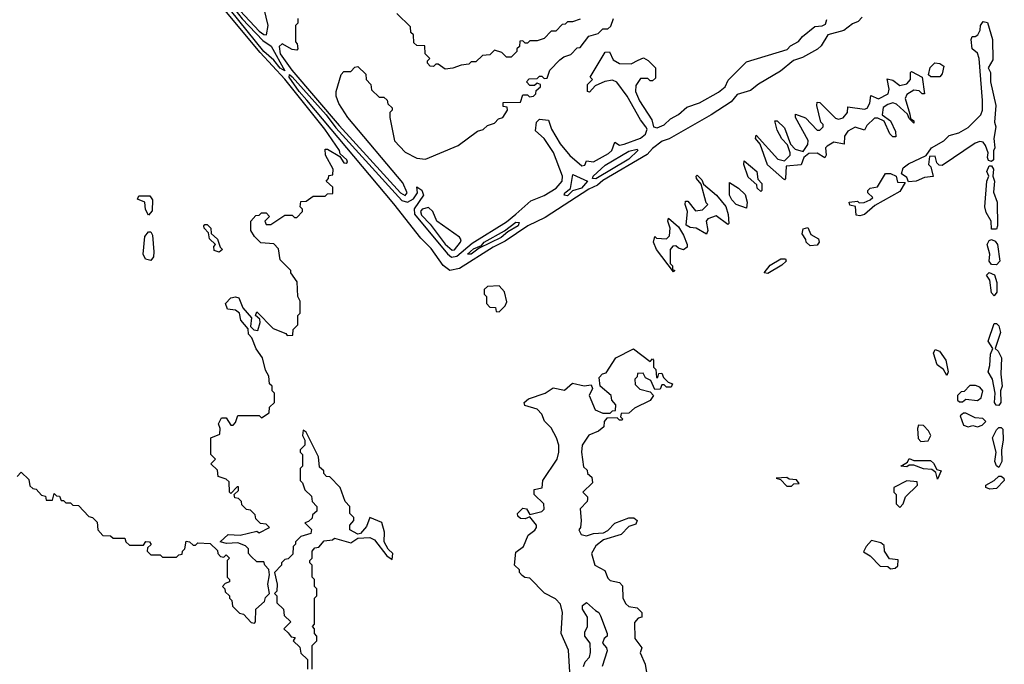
# Model space of a CAD drawing. Extents: x 2737310 to 2869991, y 870230 to 1012730.
# Tile 462 of 479: x 2830379 to 2834559, y 920455 to 923189. Entities that reach past the tile are written whole.
import ezdxf

# ---------------------------------------------------------------- set-up
doc = ezdxf.new("R2010")
doc.units = 0

msp = doc.modelspace()

# ---------------------------------------------------------------- linework, layer by layer
at = {"layer": '0CON02XD'}
for points in [[(2831505, 922972.5), (2831485, 922984.3), (2831458.2, 923018.2), (2831415.5, 923055), (2831238.2, 923275), (2831223.8, 923325), (2831215.8, 923435), (2831225, 923552.5), (2831236.2, 923533.8), (2831231.2, 923465), (2831235.3, 923435), (2831227.5, 923365), (2831241.8, 923321.8), (2831292.9, 923232.9), (2831322.9, 923192.9), (2831411.5, 923101.5), (2831447, 923077), (2831505, 922972.5)], [(2831315, 923226.7), (2831395, 923140.6), (2831415, 923126.2), (2831426.7, 923125), (2831434, 923165), (2831410, 923265)], [(2831375, 920630), (2831380, 920635), (2831381.7, 920688.3), (2831418.3, 920721.7), (2831421.7, 920738.3), (2831440, 920755), (2831432.5, 920795), (2831440, 920835), (2831437, 920857), (2831420, 920875), (2831415, 920890), (2831385, 920890), (2831361.7, 920911.7), (2831350, 920925), (2831350, 920945), (2831337, 920957), (2831305, 920970), (2831257, 920967), (2831230, 920975), (2831264, 921006), (2831315, 921002.5), (2831385, 921020), (2831395, 921012.5), (2831440, 921035), (2831425, 921050), (2831401.7, 921051.7), (2831381.7, 921071.7), (2831378.3, 921088.3), (2831358.3, 921108.3), (2831341.7, 921111.7), (2831321.7, 921131.7), (2831320, 921145), (2831308.3, 921158.3), (2831291.7, 921161.7), (2831290, 921175), (2831308.3, 921191.7), (2831308.3, 921208.3), (2831301.7, 921208.3), (2831275, 921180), (2831270, 921185), (2831268.3, 921228.3), (2831255, 921240), (2831221.7, 921251.7), (2831218.3, 921278.3), (2831190, 921305), (2831210, 921325), (2831190, 921345), (2831190, 921415), (2831228.3, 921431.7), (2831230, 921455), (2831222.5, 921475), (2831235, 921500), (2831255, 921500), (2831275, 921470), (2831285, 921470), (2831295, 921480), (2831305, 921510), (2831395, 921510), (2831405, 921500), (2831438.3, 921521.7), (2831440, 921545), (2831460, 921565), (2831460, 921605), (2831450, 921615), (2831450, 921635), (2831440, 921645), (2831437, 921677), (2831423, 921703), (2831410, 921755), (2831383, 921793), (2831365, 921840), (2831350, 921855), (2831348.3, 921878.3), (2831317.5, 921915), (2831312.5, 921945), (2831295, 921956.7), (2831261.7, 921961.7), (2831252.5, 921985), (2831275, 922010), (2831295, 922013.3), (2831308.8, 922008.8), (2831326.4, 921966.4), (2831362.5, 921925), (2831358.3, 921888.3), (2831373, 921873), (2831389.3, 921870.7), (2831400, 921905), (2831398.3, 921918.3), (2831380, 921935), (2831385, 921950), (2831455, 921880), (2831508.3, 921858.3), (2831515, 921850), (2831538.3, 921851.7), (2831540, 921875), (2831560, 921895), (2831560, 921935), (2831570, 921945), (2831570, 921995), (2831560, 922015), (2831557, 922077), (2831530, 922115), (2831530, 922125), (2831485, 922170), (2831477, 922217), (2831458.3, 922238.3), (2831403, 922243), (2831375, 922270), (2831360, 922295), (2831360, 922335), (2831381.7, 922358.3), (2831395, 922360), (2831405, 922370), (2831425, 922370), (2831440, 922355), (2831420, 922335), (2831425, 922320), (2831445, 922320), (2831505, 922360), (2831535, 922360), (2831545, 922350), (2831555, 922350), (2831580, 922375), (2831580, 922385), (2831570, 922395), (2831571.7, 922418.3), (2831595, 922420), (2831625, 922440), (2831675, 922440), (2831685, 922450), (2831708.3, 922451.7), (2831708.3, 922478.3), (2831680, 922505), (2831690, 922515), (2831691.7, 922528.3), (2831708.3, 922531.7), (2831710, 922555), (2831677.5, 922615), (2831675, 922640), (2831685, 922640), (2831738.3, 922608.3), (2831755, 922582.5), (2831765, 922580), (2831770, 922585), (2831767.5, 922595), (2831740, 922620), (2831736.7, 922635), (2831673.8, 922725), (2831505, 922937.1), (2831400.3, 923050.3), (2831249.2, 923229.2)], [(2832758.3, 923191.7), (2832725, 923180), (2832705, 923180), (2832695, 923170), (2832681.7, 923168.3), (2832655, 923140), (2832635, 923140), (2832605, 923110), (2832575, 923100), (2832545, 923100), (2832535, 923090), (2832525, 923090), (2832515, 923100), (2832501.7, 923098.3), (2832500, 923075), (2832490, 923065), (2832490, 923055), (2832465, 923030), (2832445, 923030), (2832425, 923050), (2832395, 923060), (2832375, 923040), (2832343, 923037), (2832315, 923010), (2832295, 923010), (2832285, 923000), (2832253, 922997), (2832217, 922983), (2832185, 922980), (2832155, 923000), (2832145, 923000), (2832135, 922990), (2832121.7, 922991.7), (2832110, 923005), (2832110, 923015), (2832120, 923025), (2832100, 923045), (2832098.3, 923078.3), (2832065, 923080), (2832051.7, 923091.7), (2832050, 923125), (2832040, 923135), (2832038.3, 923158.3), (2831980, 923215)], [(2831560, 923195), (2831560, 923175), (2831550, 923165), (2831550, 923095), (2831557, 923087), (2831560, 923065), (2831555, 923060), (2831535, 923062.5), (2831493, 923087), (2831480, 923075), (2831484.4, 923045), (2831534.4, 922975), (2831735, 922740.6), (2831995, 922454.3), (2832015, 922443.3)], [(2833955, 923200), (2833938.9, 923181.1), (2833915, 923171.2), (2833877.1, 923142.9), (2833810, 923125), (2833781.7, 923078.3), (2833765.8, 923064.2), (2833701.7, 923028.3), (2833663.8, 923016.2), (2833608.9, 922971.1), (2833515, 922916), (2833480.9, 922889.1), (2833425, 922872.5), (2833398.8, 922841.2), (2833315, 922786), (2833136.1, 922683.9), (2833106.4, 922673.6), (2833065, 922643.3), (2833043.1, 922616.9), (2832855, 922507.1), (2832832.2, 922487.8), (2832795, 922470.8), (2832609.7, 922350.3), (2832536.7, 922315), (2832440.5, 922249.5), (2832388.8, 922225), (2832245.6, 922134.4), (2832205, 922126), (2832177.1, 922147.1), (2832125, 922218), (2832082.1, 922262.1), (2831967.8, 922407.8), (2831598.5, 922848.5), (2831564.7, 922884.7), (2831522.5, 922945), (2831523.6, 922956.4), (2831535, 922947.5), (2831680.5, 922785), (2831720.9, 922730.9), (2832001.8, 922421.8), (2832025.4, 922414.6), (2832050.7, 922429.3), (2832067.5, 922455), (2832065, 922480), (2832086.4, 922466.4), (2832092.5, 922445), (2832053.2, 922386.8), (2832054.5, 922365), (2832195, 922195.7), (2832212.5, 922182.5), (2832235, 922186.7), (2832299.3, 922240.7), (2832445, 922332.5), (2832485, 922364), (2832549.3, 922420.7), (2832605, 922444), (2832656.7, 922475), (2832681.2, 922505), (2832683.3, 922525), (2832645.7, 922625.7), (2832605.8, 922685.8), (2832568.3, 922718.3), (2832573.3, 922755), (2832585, 922767.5), (2832623.3, 922763.3), (2832636.7, 922725), (2832672.7, 922662.7), (2832715, 922613.3), (2832765, 922570), (2832778.3, 922571.7), (2832785, 922590), (2832815, 922586.7), (2832878.8, 922621.2), (2832893.3, 922635), (2832905, 922670), (2832925, 922657.5), (2832945, 922661.2), (2833015, 922686.7), (2833036.1, 922703.9), (2833042.5, 922725), (2833037.5, 922735), (2833013.9, 922763.9), (2832957.5, 922865), (2832913.6, 922923.6), (2832895, 922932.5), (2832863.6, 922926.4), (2832821.7, 922908.3), (2832798.3, 922881.7), (2832790, 922885), (2832790, 922915), (2832810, 922935), (2832800, 922945), (2832865, 923051.2), (2832882.5, 923052.5), (2832898.3, 923018.3), (2832925, 923003.3), (2832975, 923002.5), (2833005, 923017.5), (2833027, 923027), (2833046.4, 923016.4), (2833077.5, 922985), (2833078.3, 922941.7), (2833065, 922930), (2833055, 922930), (2833045, 922940), (2833015, 922940), (2832995, 922910), (2832993.3, 922885), (2833010, 922845), (2833062.5, 922765), (2833070, 922735), (2833085, 922730), (2833115, 922743.3), (2833141.2, 922768.8), (2833175, 922786.7), (2833211.7, 922818.3), (2833265, 922836.2), (2833345, 922881.2), (2833373.3, 922905), (2833387, 922933), (2833465, 923010), (2833637, 923063), (2833651.7, 923078.3), (2833685, 923096.7), (2833702.3, 923117.7), (2833755, 923160), (2833785, 923162.5), (2833799.3, 923170.7), (2833805, 923190)], [(2832015, 922443.3), (2832023.3, 922455), (2832005, 922496.7), (2831771.2, 922775), (2831734.1, 922834.1), (2831722.5, 922865), (2831722.5, 922885), (2831743, 922957), (2831755, 922970), (2831785, 922970), (2831801.7, 922988.3), (2831815, 922990), (2831848.3, 922958.3), (2831850, 922935), (2831870, 922915), (2831871.7, 922891.7), (2831905, 922860), (2831925, 922860), (2831938.3, 922848.3), (2831941.7, 922831.7), (2831960, 922815), (2831960, 922805), (2831950, 922795), (2831950, 922775), (2831970, 922675), (2832015, 922627.5), (2832065, 922602.5), (2832101.7, 922598.3), (2832240, 922655), (2832323, 922717), (2832347, 922723), (2832365, 922740), (2832395, 922750), (2832411.7, 922768.3), (2832430, 922775), (2832450, 922805), (2832448.3, 922818.3), (2832431.7, 922821.7), (2832431.7, 922838.3), (2832505, 922840), (2832515, 922870), (2832535, 922870), (2832542.5, 922862.5), (2832560, 922865), (2832570, 922875), (2832571.7, 922888.3), (2832590, 922905), (2832590, 922915), (2832575, 922920), (2832565, 922910), (2832545, 922910), (2832530, 922925), (2832541.7, 922938.3), (2832575, 922940), (2832585, 922950), (2832595, 922950), (2832605, 922940), (2832618.3, 922941.7), (2832630, 922975), (2832671.7, 923018.3), (2832688.3, 923031.7), (2832718.3, 923041.7), (2832745, 923070), (2832758.3, 923071.7), (2832795, 923120), (2832835, 923130), (2832855, 923150), (2832875, 923150), (2832888.3, 923161.7), (2832900, 923195)], [(2834151.7, 922501.7), (2834145, 922520), (2834122.5, 922535), (2834128.8, 922561.2), (2834151.7, 922578.3), (2834227.5, 922612.5), (2834250, 922645), (2834302.5, 922675), (2834325, 922697.5), (2834365, 922710), (2834405, 922732), (2834458.8, 922785), (2834465.7, 922805), (2834465.8, 922845.8), (2834452, 923025), (2834445, 923047.5), (2834422.5, 923065), (2834417.5, 923105), (2834421.7, 923118.3), (2834435, 923117.5), (2834446.7, 923125), (2834456.7, 923145), (2834457.5, 923165), (2834468.3, 923181.7), (2834487, 923177), (2834508.8, 923105), (2834510.7, 923019.3), (2834490, 922985), (2834500, 922965), (2834500, 922925), (2834522.5, 922825), (2834517.5, 922755), (2834522.5, 922735), (2834514.2, 922685), (2834518.8, 922645), (2834513, 922633), (2834512.5, 922595), (2834505, 922587.5), (2834491.7, 922591.7), (2834486.7, 922605), (2834490, 922625), (2834479.2, 922655), (2834469.5, 922669.5), (2834455, 922673.1), (2834434.6, 922665.4), (2834295, 922571.2), (2834282, 922572), (2834271.7, 922581.7), (2834265, 922610), (2834241.7, 922608.3), (2834237.5, 922575), (2834247.5, 922565), (2834256.4, 922523.6), (2834219.7, 922520.3), (2834185, 922503.8), (2834151.7, 922501.7)], [(2834247, 922947), (2834237.5, 922955), (2834244.1, 922985.9), (2834263.6, 923006.4), (2834285, 923003.3), (2834301.7, 922991.7), (2834295, 922960), (2834285, 922947.5), (2834247, 922947)], [(2833625, 922510), (2833553.8, 922573.8), (2833521.7, 922661.7), (2833502.5, 922685), (2833505, 922700), (2833597, 922597), (2833625, 922590), (2833650, 922615), (2833650, 922625), (2833638.3, 922658.3), (2833613.9, 922683.9), (2833595, 922720), (2833585, 922760), (2833595, 922760), (2833625, 922730), (2833651.7, 922661.7), (2833670.7, 922640.7), (2833705, 922630), (2833725, 922660), (2833726.4, 922676.4), (2833672.5, 922775), (2833671.7, 922788.3), (2833715, 922772.5), (2833765, 922720), (2833775, 922720), (2833790, 922735), (2833790, 922745), (2833780, 922755), (2833762.5, 922825), (2833765, 922840), (2833775, 922837.5), (2833841.7, 922771.7), (2833855, 922767.5), (2833875, 922772.5), (2833892.5, 922795), (2833895, 922820), (2833965, 922810), (2833975.9, 922814.1), (2833987.5, 922835), (2833992.5, 922867.5), (2834025, 922853.3), (2834065.9, 922874.1), (2834070, 922895), (2834061.7, 922938.3), (2834085, 922932.5), (2834115, 922910), (2834145, 922916.7), (2834160, 922935), (2834160, 922965), (2834165, 922970), (2834210, 922945), (2834220, 922875), (2834210, 922875), (2834197, 922887), (2834175, 922890), (2834145, 922872.5), (2834137.5, 922855), (2834158.3, 922788.3), (2834160, 922770), (2834175, 922760), (2834175, 922750), (2834155, 922770), (2834148.3, 922788.3), (2834100.7, 922830.7), (2834085, 922836.2), (2834065, 922830), (2834043.9, 922816.1), (2834040, 922785), (2834075, 922760), (2834097.5, 922715), (2834098.3, 922691.7), (2834085, 922692.5), (2834072.5, 922705), (2834048.3, 922758.3), (2834021.7, 922771.7), (2834008.3, 922771.7), (2833975, 922740), (2833965, 922720), (2833925, 922733.3), (2833895, 922716.7), (2833880, 922695), (2833878.3, 922661.7), (2833835, 922670), (2833807, 922653), (2833800, 922645), (2833802.5, 922615), (2833797, 922603), (2833765, 922622.5), (2833728.3, 922621.7), (2833707.5, 922605), (2833696.7, 922573.3), (2833632.5, 922567.5), (2833630, 922515), (2833625, 922510)], [(2832825, 922514.2), (2832810, 922515), (2832813.3, 922525), (2832865, 922572), (2832965, 922632), (2833000, 922640), (2833002.5, 922635), (2832965, 922598), (2832825, 922514.2)], [(2833525, 922460), (2833510, 922475), (2833508.3, 922488.3), (2833471.7, 922521.7), (2833452.5, 922575), (2833455, 922590), (2833507.5, 922545), (2833512.5, 922512.5), (2833530, 922495), (2833530, 922465), (2833525, 922460)], [(2834525, 922300), (2834505, 922300), (2834502.5, 922335), (2834481.3, 922371.3), (2834475.7, 922395), (2834484, 922505), (2834492.5, 922525), (2834484.1, 922545.9), (2834495, 922570), (2834505, 922570), (2834512.5, 922555), (2834510, 922525), (2834517.5, 922505), (2834513, 922457), (2834528.8, 922415), (2834530, 922315), (2834525, 922300)], [(2832705, 922442.5), (2832690, 922445), (2832693.3, 922455), (2832717.5, 922472.5), (2832727.5, 922532.5), (2832790, 922505), (2832764, 922475), (2832726, 922464), (2832705, 922442.5)], [(2833295, 922280), (2833250, 922305), (2833225, 922307.5), (2833208.3, 922318.3), (2833213.3, 922375), (2833203.3, 922405), (2833205, 922420), (2833215, 922420), (2833248.3, 922378.3), (2833277, 922383), (2833300, 922405), (2833293, 922413), (2833271.7, 922491.7), (2833252.5, 922515), (2833250, 922525), (2833255, 922530), (2833275, 922510), (2833281.7, 922491.7), (2833337.5, 922445), (2833376.4, 922396.4), (2833387, 922363), (2833390, 922325), (2833385, 922320), (2833335, 922357.5), (2833300, 922345), (2833292.5, 922335), (2833300, 922295), (2833295, 922280)], [(2833465, 922390), (2833420, 922405), (2833402.5, 922425), (2833392.5, 922445), (2833391.7, 922498.3), (2833430, 922475), (2833458.3, 922448.3), (2833467.5, 922415), (2833465, 922390)], [(2833945, 922356.7), (2833930, 922360), (2833927.5, 922397.5), (2833902.5, 922402.5), (2833900, 922415), (2833935, 922420), (2833942.5, 922412.5), (2833963.6, 922413.6), (2833990, 922425), (2834000, 922435), (2833980, 922455), (2833980, 922465), (2833990, 922475), (2834020, 922480), (2834055, 922537.5), (2834075, 922536.7), (2834100, 922525), (2834105, 922500), (2834138.3, 922498.3), (2834115, 922460), (2834009.3, 922400.7), (2833965, 922363.3), (2833945, 922356.7)], [(2830925, 922360), (2830913.6, 922383.6), (2830910, 922415), (2830878.3, 922428.3), (2830885, 922442.5), (2830931.7, 922441.7), (2830942.5, 922425), (2830941.7, 922378.3), (2830925, 922360)], [(2832215, 922211.2), (2832225, 922213.3), (2832250, 922245), (2832252.5, 922255), (2832246.4, 922266.4), (2832150, 922335), (2832132.5, 922375), (2832115, 922392.5), (2832087.5, 922385), (2832080, 922375), (2832085, 922360), (2832121.7, 922321.7), (2832185, 922236.7), (2832215, 922211.2)], [(2832295, 922194.3), (2832280, 922195), (2832305, 922217.5), (2832338.8, 922231.2), (2832351.2, 922245), (2832436.7, 922293.3), (2832485, 922330.8), (2832499.5, 922329.5), (2832495, 922314.2), (2832450.5, 922289.5), (2832423.3, 922265), (2832330, 922220), (2832295, 922194.3)], [(2833155, 922120), (2833082.5, 922215), (2833070, 922245), (2833075, 922270), (2833082.5, 922262.5), (2833125, 922260), (2833137, 922273), (2833140, 922305), (2833130, 922335), (2833132.5, 922347.5), (2833175, 922310), (2833197.5, 922275), (2833212.5, 922235), (2833212.5, 922225), (2833197, 922213), (2833175, 922220), (2833165, 922230), (2833151.7, 922228.3), (2833140, 922215), (2833140, 922155), (2833150, 922145), (2833150, 922130), (2833160, 922125), (2833155, 922120)], [(2830935, 922167.5), (2830913.6, 922173.6), (2830903.3, 922195), (2830910.7, 922269.3), (2830925, 922290), (2830935, 922290), (2830942.5, 922275), (2830948.8, 922205), (2830946.4, 922183.6), (2830935, 922167.5)], [(2831225, 922202.5), (2831205, 922210), (2831203.3, 922226.7), (2831210, 922235), (2831185, 922260), (2831180, 922285), (2831162.5, 922305), (2831160, 922315), (2831165, 922320), (2831175, 922320), (2831190, 922305), (2831191.7, 922281.7), (2831218.3, 922258.3), (2831230, 922225), (2831240, 922215), (2831225, 922202.5)], [(2833735, 922230), (2833717.5, 922245), (2833716.7, 922256.7), (2833700.7, 922280.7), (2833705, 922302.5), (2833725, 922307.5), (2833737.5, 922277.5), (2833770, 922260), (2833773.3, 922245), (2833765, 922233.3), (2833735, 922230)], [(2834525, 922150), (2834505, 922151.2), (2834494.2, 922165), (2834498, 922195), (2834486.2, 922235), (2834495, 922252.5), (2834505, 922257.5), (2834520, 922250), (2834530, 922235), (2834540, 922165), (2834525, 922150)], [(2833555, 922113.3), (2833540, 922115), (2833565, 922147.5), (2833610, 922175), (2833630, 922175), (2833632.5, 922165), (2833615, 922147.5), (2833555, 922113.3)], [(2834515, 922017.5), (2834505, 922030), (2834497.5, 922085), (2834482.5, 922105), (2834495, 922116.7), (2834516.7, 922106.7), (2834527.5, 922075), (2834526.4, 922033.6), (2834515, 922017.5)], [(2832415, 921950), (2832440, 921975), (2832447, 921993), (2832437.5, 922035), (2832415, 922060), (2832365, 922057.5), (2832350, 922045), (2832350, 922025), (2832360, 922015), (2832360, 921985), (2832375, 921970), (2832398.3, 921968.3), (2832401.7, 921951.7), (2832415, 921950)], [(2834535, 921552.5), (2834523.9, 921553.9), (2834516.7, 921565), (2834520, 921605), (2834508.8, 921665), (2834490, 921695), (2834497.7, 921722.3), (2834500, 921770), (2834510, 921795), (2834490, 921825), (2834515, 921900), (2834525, 921900), (2834535, 921890), (2834543, 921863), (2834520, 921795), (2834533.3, 921783.3), (2834546.7, 921755), (2834543.3, 921685), (2834550, 921635), (2834542.5, 921615), (2834543.3, 921565), (2834535, 921552.5)], [(2832717.5, 920375), (2832708.8, 920515), (2832677.5, 920585), (2832683.3, 920675), (2832675, 920710), (2832653, 920733), (2832607, 920757), (2832545, 920820), (2832523, 920823), (2832511.7, 920831.7), (2832500, 920845), (2832500, 920855), (2832480, 920875), (2832485, 920930), (2832517.5, 920955), (2832537, 921003), (2832566.4, 921023.6), (2832572.5, 921035), (2832572.5, 921045), (2832545, 921080), (2832525, 921072.5), (2832505, 921073.3), (2832493, 921083), (2832492.5, 921095), (2832515, 921116.7), (2832530, 921115), (2832545, 921090), (2832595, 921103.3), (2832605, 921112.5), (2832603.3, 921135), (2832563.3, 921175), (2832563, 921197), (2832596.2, 921203.8), (2832600, 921235), (2832660, 921325), (2832667.5, 921355), (2832667.5, 921385), (2832657.5, 921415), (2832635, 921457.5), (2832606.4, 921486.4), (2832596.1, 921516.1), (2832575, 921536.7), (2832523, 921553), (2832520, 921565), (2832538.8, 921581.2), (2832610, 921605), (2832643, 921627), (2832691.7, 921618.3), (2832725, 921647.5), (2832775, 921636.7), (2832805, 921640), (2832810, 921625), (2832796.7, 921595), (2832822.5, 921535), (2832855, 921520), (2832885, 921520), (2832895, 921530), (2832908.3, 921531.7), (2832910, 921555), (2832892.5, 921575), (2832890, 921595), (2832842.5, 921635), (2832838.3, 921671.7), (2832853, 921687), (2832868.3, 921691.7), (2832910, 921755), (2832985, 921792.5), (2833055, 921740), (2833065, 921750), (2833070, 921745), (2833070, 921715), (2833080, 921705), (2833081.7, 921671.7), (2833088.3, 921671.7), (2833091.7, 921688.3), (2833105, 921690), (2833111.7, 921671.7), (2833131.7, 921651.7), (2833150, 921645), (2833145, 921630), (2833125, 921630), (2833115, 921640), (2833105, 921640), (2833098.3, 921621.7), (2833075, 921620), (2833058.3, 921658.3), (2833035, 921670), (2833025, 921690), (2833001.7, 921688.3), (2833000, 921675), (2832990, 921665), (2832991.7, 921641.7), (2833011.7, 921621.7), (2833055, 921610), (2833070, 921595), (2833055, 921573.3), (2832988.3, 921541.7)], [(2834315, 921680), (2834300, 921705), (2834273.3, 921725), (2834257.5, 921775), (2834265, 921790), (2834283, 921783), (2834310, 921745), (2834320, 921695), (2834315, 921680)], [(2834381.7, 921568.3), (2834395, 921580), (2834445, 921573.3), (2834460, 921585), (2834467.5, 921615), (2834455, 921630), (2834437, 921637), (2834413, 921637), (2834388.3, 921611.7), (2834375, 921610), (2834360, 921595), (2834360, 921575), (2834368.3, 921568.3), (2834381.7, 921568.3)], [(2832988.3, 921541.7), (2832965, 921520), (2832931.7, 921518.3), (2832930, 921505), (2832940, 921495), (2832935, 921490), (2832925, 921490), (2832915, 921500), (2832871.7, 921498.3), (2832860, 921485), (2832858.3, 921461.7), (2832836, 921444), (2832795, 921426.7), (2832766.7, 921385), (2832763.3, 921355), (2832773, 921293), (2832788.3, 921278.3), (2832790, 921265), (2832808.3, 921248.3), (2832810, 921225), (2832770, 921185), (2832790, 921165), (2832790, 921155), (2832787.5, 921145), (2832757.5, 921115), (2832762.5, 921065), (2832760, 921035), (2832752.5, 921025), (2832762.5, 921005), (2832785, 921000), (2832815, 921010), (2832857, 921013), (2832875, 921022.5), (2832905, 921053.8), (2832965, 921076.2), (2832986.7, 921076.7), (2833000, 921065), (2832995, 921050), (2832965, 921040), (2832932.5, 921005), (2832857, 920983), (2832825, 920957.5), (2832806.2, 920925), (2832820, 920875), (2832863, 920853), (2832875, 920820), (2832885, 920810), (2832925, 920802.5), (2832938.3, 920788.3), (2832940, 920735), (2832951.7, 920711.7), (2832965, 920700), (2833000, 920695), (2833020, 920675), (2833020, 920655), (2833005, 920650), (2832988.3, 920631.7), (2832990, 920565), (2833020, 920525), (2833013.6, 920503.6), (2833033.8, 920455), (2833043, 920403)], [(2834445, 921462.5), (2834465, 921470), (2834480, 921485), (2834467, 921497), (2834435, 921500), (2834395, 921520), (2834385, 921520), (2834371.7, 921508.3), (2834385, 921470), (2834405, 921462.5), (2834425, 921467.5), (2834445, 921462.5)], [(2834205, 921400), (2834235, 921402.5), (2834246.2, 921425), (2834237.5, 921445), (2834215, 921467.5), (2834195, 921470), (2834190, 921455), (2834193, 921413), (2834205, 921400)], [(2834535, 921290), (2834525, 921297.5), (2834519.2, 921315), (2834524, 921355), (2834508.8, 921415), (2834525, 921450), (2834535, 921460), (2834545, 921460), (2834553, 921453), (2834553.8, 921405), (2834546.7, 921365), (2834548, 921315), (2834535, 921290)], [(2831620, 920435), (2831620, 920535), (2831640, 920555), (2831640, 920575), (2831630, 920585), (2831630, 920605), (2831622.5, 920615), (2831630, 920625), (2831630, 920735), (2831640, 920745), (2831640, 920775), (2831630, 920785), (2831630, 920815), (2831620, 920825), (2831620, 920875), (2831610, 920885), (2831610, 920895), (2831620, 920905), (2831620, 920935), (2831631.7, 920948.3), (2831648.3, 920951.7), (2831671.7, 920978.3), (2831707, 920983), (2831715, 920990), (2831785, 920970), (2831815, 920990), (2831865, 920992.5), (2831885, 920982.5), (2831937.5, 920915), (2831960, 920900), (2831962.5, 920925), (2831943.3, 920943.3), (2831926.7, 920975), (2831927.5, 921015), (2831916.7, 921056.7), (2831865, 921077.5), (2831850.7, 921039.3), (2831825, 921010), (2831815, 921007.5), (2831780, 921025), (2831780, 921045), (2831797.5, 921065), (2831797, 921077), (2831780, 921095), (2831780, 921125), (2831760, 921145), (2831740, 921205), (2831695, 921250), (2831681.7, 921251.7), (2831670, 921265), (2831670, 921275), (2831651.7, 921291.7), (2831647.5, 921335), (2831595, 921440), (2831581.7, 921448.3), (2831580, 921425), (2831590, 921405), (2831590, 921385), (2831570, 921365), (2831570, 921355), (2831580, 921345), (2831580, 921295), (2831570, 921285), (2831570, 921235), (2831580, 921225), (2831590, 921195), (2831618.3, 921168.3), (2831620, 921145), (2831640, 921125), (2831640, 921105), (2831621.7, 921088.3), (2831620, 921075), (2831605, 921060), (2831590, 921055), (2831617, 921027), (2831615, 921010), (2831573, 920997), (2831550, 920975), (2831550, 920965), (2831540, 920955), (2831538.3, 920921.7), (2831518.3, 920901.7), (2831505, 920900), (2831490, 920885), (2831490, 920875), (2831460, 920845), (2831472.5, 920795), (2831470, 920765), (2831460, 920755), (2831470, 920745), (2831470, 920715), (2831498.3, 920688.3), (2831501.7, 920661.7), (2831530, 920635), (2831500, 920605), (2831518.3, 920588.3), (2831531.7, 920571.7), (2831548.3, 920568.3), (2831540, 920555), (2831568.3, 920528.3), (2831571.7, 920501.7), (2831600, 920475), (2831600, 920435)], [(2834275, 921240), (2834268.3, 921268.3), (2834251.7, 921281.7), (2834215, 921283.8), (2834175, 921300), (2834155, 921300), (2834145, 921292.5), (2834120, 921295), (2834148.3, 921311.7), (2834155, 921327.5), (2834175, 921320), (2834245, 921320), (2834258.3, 921308.3), (2834271.7, 921281.7), (2834290, 921275), (2834275, 921240)], [(2830368.3, 921251.7), (2830385, 921270), (2830418.3, 921238.3), (2830421.7, 921211.7), (2830435, 921200), (2830448.3, 921198.3), (2830471.7, 921171.7), (2830488.3, 921168.3), (2830491.7, 921151.7), (2830518.3, 921151.7), (2830525, 921180), (2830535, 921170), (2830548.3, 921168.3), (2830555, 921150), (2830565, 921150), (2830575, 921140), (2830595, 921140), (2830605, 921130), (2830628.3, 921128.3), (2830671.7, 921081.7), (2830688.3, 921078.3), (2830708.3, 921058.3), (2830710, 921025), (2830731.7, 921001.7), (2830765, 921000), (2830775, 920990), (2830825, 920990), (2830830, 920975), (2830845, 920960), (2830905, 920960), (2830913.8, 920976.2), (2830930, 920975), (2830937, 920963), (2830921.7, 920948.3), (2830920, 920935), (2830935, 920920), (2830975, 920920), (2830985, 920910), (2831045, 920910), (2831055, 920920), (2831068.3, 920921.7), (2831070, 920935), (2831080, 920945), (2831085, 920977.5), (2831100, 920975), (2831115, 920960), (2831125, 920960), (2831135, 920970), (2831187.5, 920967.5), (2831218.3, 920938.3), (2831220, 920925), (2831231.7, 920911.7), (2831245, 920910), (2831255, 920920), (2831270, 920905), (2831260, 920895), (2831260, 920825), (2831270, 920815), (2831270, 920805), (2831251.7, 920798.3), (2831240, 920785), (2831250, 920775), (2831251.7, 920761.7), (2831270, 920745), (2831270, 920735), (2831280, 920725), (2831281.7, 920701.7), (2831311.7, 920671.7), (2831328.3, 920668.3), (2831361.7, 920631.7), (2831375, 920630)], [(2833655, 921210), (2833665, 921220), (2833688.3, 921221.7), (2833677, 921237), (2833645, 921240), (2833635, 921246.7), (2833590, 921245), (2833608.3, 921238.3), (2833635, 921210), (2833655, 921210)], [(2834497.7, 921197.7), (2834480, 921205), (2834480, 921215), (2834515.8, 921234.2), (2834535, 921253.3), (2834545, 921253.3), (2834556.7, 921245), (2834558.8, 921235), (2834525, 921201.2), (2834497.7, 921197.7)], [(2834115, 921120), (2834130, 921135), (2834140, 921165), (2834190, 921215), (2834188.3, 921228.3), (2834145, 921232.5), (2834090, 921205), (2834090, 921185), (2834100, 921175), (2834100, 921135), (2834115, 921120)], [(2834075, 920860), (2834095, 920862.5), (2834107, 920873), (2834108.3, 920898.3), (2834071.7, 920901.7), (2834050, 920935), (2834048.3, 920958.3), (2834035, 920970), (2833995, 920980), (2833972.5, 920955), (2833961.7, 920931.7), (2833990, 920915), (2834031.7, 920871.7), (2834065, 920870), (2834075, 920860)], [(2832772, 920445), (2832780, 920465), (2832797.5, 920485), (2832802.5, 920505), (2832800, 920545), (2832777.5, 920575), (2832778.3, 920591.7), (2832790, 920615), (2832790, 920655), (2832768.3, 920688.3), (2832767.5, 920705), (2832785, 920717.5), (2832823.6, 920683.6), (2832837.5, 920675), (2832845, 920660), (2832872.5, 920585), (2832872.5, 920575), (2832860, 920565), (2832852.5, 920545), (2832870, 920525), (2832872.5, 920512.5), (2832852, 920445)]]:
    msp.add_lwpolyline(points, dxfattribs=at)

doc.saveas('drawing.dxf')
